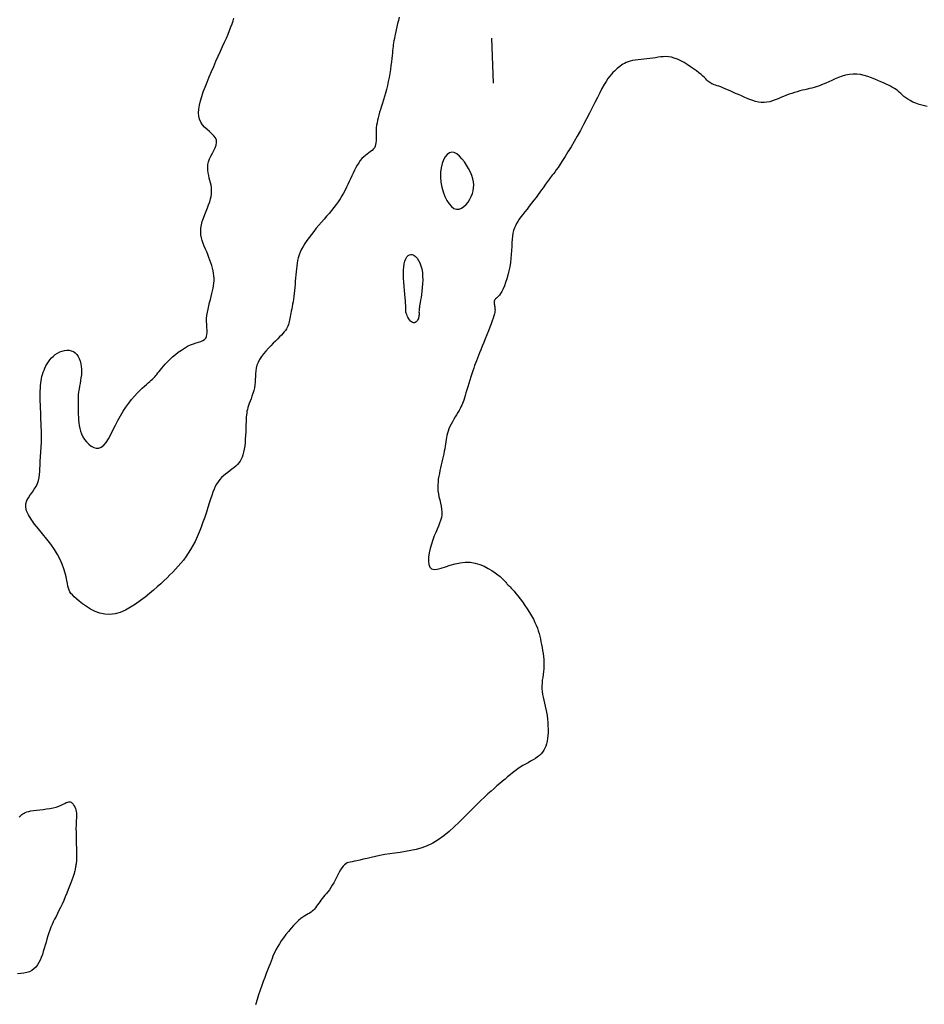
# Model space of a CAD drawing. Header units: millimetres. Extents: x 32690613 to 32693367, y 5343692 to 5344708.
# Tile 760 of 1009: x 32693135 to 32693155, y 5343956 to 5343977. Entities that reach past the tile are written whole.
import ezdxf

# ---------------------------------------------------------------- set-up
doc = ezdxf.new("R2010")
doc.units = ezdxf.units.MM
doc.header["$LTSCALE"] = 20
doc.layers.add('02-DGM_HL_493.00', color=102, linetype='Continuous')

msp = doc.modelspace()

# ---------------------------------------------------------------- linework, layer by layer
at = {"layer": '02-DGM_HL_493.00', "elevation": 493, "flags": 128}
for points in [[(32693143.473, 5343977.521), (32693143.455, 5343977.451), (32693143.438, 5343977.38), (32693143.421, 5343977.308), (32693143.405, 5343977.238), (32693143.39, 5343977.169), (32693143.377, 5343977.106), (32693143.365, 5343977.048), (32693143.356, 5343976.996), (32693143.349, 5343976.95), (32693143.342, 5343976.907), (32693143.337, 5343976.866), (32693143.332, 5343976.823), (32693143.327, 5343976.777), (32693143.322, 5343976.726), (32693143.316, 5343976.668), (32693143.308, 5343976.6), (32693143.299, 5343976.525), (32693143.288, 5343976.444), (32693143.276, 5343976.358), (32693143.262, 5343976.269), (32693143.246, 5343976.179), (32693143.229, 5343976.089), (32693143.21, 5343976.001), (32693143.189, 5343975.916), (32693143.167, 5343975.835), (32693143.145, 5343975.756), (32693143.122, 5343975.681), (32693143.099, 5343975.609), (32693143.076, 5343975.539), (32693143.055, 5343975.472), (32693143.036, 5343975.408), (32693143.019, 5343975.346), (32693143.004, 5343975.286), (32693142.991, 5343975.228), (32693142.98, 5343975.172), (32693142.971, 5343975.117), (32693142.964, 5343975.064), (32693142.96, 5343975.012), (32693142.957, 5343974.961), (32693142.957, 5343974.911), (32693142.957, 5343974.863), (32693142.958, 5343974.816), (32693142.957, 5343974.771), (32693142.954, 5343974.728), (32693142.947, 5343974.688), (32693142.936, 5343974.651), (32693142.92, 5343974.617), (32693142.897, 5343974.587), (32693142.869, 5343974.559), (32693142.836, 5343974.532), (32693142.8, 5343974.506), (32693142.762, 5343974.478), (32693142.722, 5343974.448), (32693142.683, 5343974.415), (32693142.644, 5343974.377), (32693142.608, 5343974.334), (32693142.573, 5343974.285), (32693142.541, 5343974.233), (32693142.509, 5343974.176), (32693142.479, 5343974.117), (32693142.449, 5343974.056), (32693142.42, 5343973.993), (32693142.391, 5343973.929), (32693142.362, 5343973.866), (32693142.333, 5343973.802), (32693142.302, 5343973.738), (32693142.271, 5343973.674), (32693142.237, 5343973.611), (32693142.201, 5343973.547), (32693142.162, 5343973.483), (32693142.119, 5343973.418), (32693142.073, 5343973.354), (32693142.023, 5343973.289), (32693141.971, 5343973.225), (32693141.916, 5343973.159), (32693141.86, 5343973.094), (32693141.803, 5343973.028), (32693141.745, 5343972.962), (32693141.687, 5343972.895), (32693141.63, 5343972.827), (32693141.574, 5343972.759), (32693141.52, 5343972.692), (32693141.469, 5343972.624), (32693141.421, 5343972.557), (32693141.377, 5343972.49), (32693141.337, 5343972.424), (32693141.303, 5343972.36), (32693141.274, 5343972.297), (32693141.25, 5343972.235), (32693141.231, 5343972.173), (32693141.216, 5343972.112), (32693141.204, 5343972.05), (32693141.194, 5343971.987), (32693141.187, 5343971.923), (32693141.18, 5343971.857), (32693141.175, 5343971.79), (32693141.169, 5343971.721), (32693141.164, 5343971.651), (32693141.158, 5343971.581), (32693141.153, 5343971.511), (32693141.147, 5343971.443), (32693141.14, 5343971.376), (32693141.132, 5343971.312), (32693141.124, 5343971.25), (32693141.114, 5343971.192), (32693141.104, 5343971.136), (32693141.094, 5343971.084), (32693141.084, 5343971.034), (32693141.074, 5343970.987), (32693141.065, 5343970.942), (32693141.057, 5343970.9), (32693141.05, 5343970.86), (32693141.043, 5343970.822), (32693141.036, 5343970.786), (32693141.029, 5343970.752), (32693141.021, 5343970.718), (32693141.011, 5343970.686), (32693140.998, 5343970.654), (32693140.983, 5343970.622), (32693140.965, 5343970.59), (32693140.943, 5343970.557), (32693140.917, 5343970.523), (32693140.888, 5343970.488), (32693140.854, 5343970.45), (32693140.816, 5343970.41), (32693140.774, 5343970.367), (32693140.727, 5343970.32), (32693140.675, 5343970.269), (32693140.621, 5343970.215), (32693140.565, 5343970.158), (32693140.51, 5343970.098), (32693140.458, 5343970.036), (32693140.41, 5343969.973), (32693140.368, 5343969.91), (32693140.335, 5343969.846), (32693140.31, 5343969.782), (32693140.294, 5343969.719), (32693140.285, 5343969.656), (32693140.28, 5343969.594), (32693140.277, 5343969.531), (32693140.275, 5343969.468), (32693140.271, 5343969.406), (32693140.265, 5343969.343), (32693140.254, 5343969.28), (32693140.239, 5343969.217), (32693140.221, 5343969.156), (32693140.201, 5343969.096), (32693140.18, 5343969.038), (32693140.16, 5343968.983), (32693140.14, 5343968.931), (32693140.123, 5343968.883), (32693140.109, 5343968.839), (32693140.098, 5343968.798), (32693140.09, 5343968.759), (32693140.083, 5343968.718), (32693140.078, 5343968.676), (32693140.075, 5343968.63), (32693140.072, 5343968.578), (32693140.07, 5343968.52), (32693140.067, 5343968.453), (32693140.065, 5343968.38), (32693140.062, 5343968.302), (32693140.058, 5343968.221), (32693140.053, 5343968.14), (32693140.047, 5343968.06), (32693140.039, 5343967.983), (32693140.029, 5343967.912), (32693140.016, 5343967.848), (32693140.001, 5343967.79), (32693139.983, 5343967.738), (32693139.962, 5343967.691), (32693139.938, 5343967.648), (32693139.909, 5343967.609), (32693139.877, 5343967.571), (32693139.84, 5343967.536), (32693139.799, 5343967.501), (32693139.755, 5343967.467), (32693139.708, 5343967.433), (32693139.661, 5343967.398), (32693139.613, 5343967.361), (32693139.567, 5343967.323), (32693139.523, 5343967.282), (32693139.483, 5343967.238), (32693139.447, 5343967.191), (32693139.415, 5343967.14), (32693139.386, 5343967.084), (32693139.359, 5343967.023), (32693139.333, 5343966.956), (32693139.307, 5343966.882), (32693139.28, 5343966.801), (32693139.252, 5343966.712), (32693139.221, 5343966.616), (32693139.187, 5343966.512), (32693139.151, 5343966.404), (32693139.112, 5343966.294), (32693139.072, 5343966.183), (32693139.029, 5343966.073), (32693138.984, 5343965.967), (32693138.937, 5343965.865), (32693138.888, 5343965.771), (32693138.838, 5343965.682), (32693138.786, 5343965.6), (32693138.732, 5343965.522), (32693138.677, 5343965.449), (32693138.62, 5343965.378), (32693138.562, 5343965.311), (32693138.503, 5343965.245), (32693138.442, 5343965.181), (32693138.379, 5343965.117), (32693138.314, 5343965.053), (32693138.245, 5343964.988), (32693138.172, 5343964.921), (32693138.094, 5343964.852), (32693138.011, 5343964.781), (32693137.921, 5343964.706), (32693137.824, 5343964.627), (32693137.722, 5343964.547), (32693137.614, 5343964.47), (32693137.503, 5343964.399), (32693137.389, 5343964.336), (32693137.274, 5343964.286), (32693137.158, 5343964.252), (32693137.043, 5343964.237), (32693136.93, 5343964.243), (32693136.819, 5343964.268), (32693136.714, 5343964.307), (32693136.614, 5343964.357), (32693136.521, 5343964.414), (32693136.437, 5343964.473), (32693136.363, 5343964.532), (32693136.3, 5343964.586), (32693136.249, 5343964.633), (32693136.209, 5343964.673), (32693136.179, 5343964.709), (32693136.155, 5343964.745), (32693136.138, 5343964.782), (32693136.123, 5343964.823), (32693136.111, 5343964.87), (32693136.099, 5343964.927), (32693136.085, 5343964.994), (32693136.068, 5343965.073), (32693136.046, 5343965.16), (32693136.017, 5343965.255), (32693135.981, 5343965.356), (32693135.936, 5343965.463), (32693135.88, 5343965.574), (32693135.812, 5343965.687), (32693135.731, 5343965.802), (32693135.641, 5343965.917), (32693135.548, 5343966.031), (32693135.455, 5343966.143), (32693135.368, 5343966.251), (32693135.291, 5343966.355), (32693135.231, 5343966.452), (32693135.191, 5343966.543), (32693135.174, 5343966.625), (32693135.179, 5343966.701), (32693135.2, 5343966.77), (32693135.233, 5343966.836), (32693135.275, 5343966.899), (32693135.32, 5343966.96), (32693135.364, 5343967.022), (32693135.403, 5343967.085), (32693135.433, 5343967.15), (32693135.456, 5343967.217), (32693135.471, 5343967.285), (32693135.481, 5343967.353), (32693135.487, 5343967.421), (32693135.49, 5343967.487), (32693135.492, 5343967.55), (32693135.493, 5343967.611), (32693135.496, 5343967.667), (32693135.499, 5343967.721), (32693135.503, 5343967.773), (32693135.507, 5343967.824), (32693135.512, 5343967.876), (32693135.515, 5343967.929), (32693135.519, 5343967.985), (32693135.521, 5343968.046), (32693135.522, 5343968.111), (32693135.522, 5343968.18), (32693135.521, 5343968.254), (32693135.52, 5343968.33), (32693135.517, 5343968.41), (32693135.515, 5343968.491), (32693135.511, 5343968.573), (32693135.508, 5343968.657), (32693135.505, 5343968.74), (32693135.502, 5343968.822), (32693135.499, 5343968.904), (32693135.497, 5343968.983), (32693135.496, 5343969.06), (32693135.495, 5343969.133), (32693135.496, 5343969.203), (32693135.498, 5343969.268), (32693135.502, 5343969.328), (32693135.507, 5343969.384), (32693135.514, 5343969.436), (32693135.523, 5343969.486), (32693135.534, 5343969.533), (32693135.547, 5343969.579), (32693135.562, 5343969.625), (32693135.58, 5343969.671), (32693135.6, 5343969.718), (32693135.623, 5343969.766), (32693135.649, 5343969.813), (32693135.678, 5343969.859), (32693135.711, 5343969.904), (32693135.747, 5343969.946), (32693135.787, 5343969.985), (32693135.83, 5343970.02), (32693135.878, 5343970.051), (32693135.928, 5343970.076), (32693135.98, 5343970.096), (32693136.033, 5343970.109), (32693136.086, 5343970.116), (32693136.137, 5343970.114), (32693136.186, 5343970.105), (32693136.231, 5343970.086), (32693136.271, 5343970.058), (32693136.306, 5343970.022), (32693136.337, 5343969.978), (32693136.362, 5343969.928), (32693136.382, 5343969.874), (32693136.398, 5343969.816), (32693136.408, 5343969.755), (32693136.413, 5343969.693), (32693136.413, 5343969.63), (32693136.409, 5343969.567), (32693136.401, 5343969.505), (32693136.391, 5343969.442), (32693136.38, 5343969.379), (32693136.369, 5343969.316), (32693136.358, 5343969.253), (32693136.349, 5343969.19), (32693136.342, 5343969.127), (32693136.338, 5343969.064), (32693136.335, 5343969.002), (32693136.335, 5343968.939), (32693136.335, 5343968.877), (32693136.336, 5343968.814), (32693136.339, 5343968.752), (32693136.341, 5343968.689), (32693136.344, 5343968.627), (32693136.347, 5343968.564), (32693136.353, 5343968.502), (32693136.361, 5343968.44), (32693136.373, 5343968.378), (32693136.391, 5343968.316), (32693136.414, 5343968.254), (32693136.444, 5343968.193), (32693136.481, 5343968.132), (32693136.525, 5343968.075), (32693136.574, 5343968.023), (32693136.627, 5343967.981), (32693136.683, 5343967.95), (32693136.74, 5343967.935), (32693136.797, 5343967.936), (32693136.853, 5343967.959), (32693136.907, 5343968.003), (32693136.959, 5343968.067), (32693137.01, 5343968.147), (32693137.061, 5343968.24), (32693137.112, 5343968.341), (32693137.165, 5343968.447), (32693137.219, 5343968.554), (32693137.276, 5343968.659), (32693137.336, 5343968.758), (32693137.399, 5343968.851), (32693137.462, 5343968.938), (32693137.526, 5343969.018), (32693137.589, 5343969.091), (32693137.65, 5343969.158), (32693137.707, 5343969.218), (32693137.761, 5343969.27), (32693137.81, 5343969.316), (32693137.854, 5343969.355), (32693137.893, 5343969.389), (32693137.929, 5343969.419), (32693137.962, 5343969.447), (32693137.991, 5343969.473), (32693138.018, 5343969.498), (32693138.043, 5343969.523), (32693138.066, 5343969.55), (32693138.089, 5343969.578), (32693138.112, 5343969.609), (32693138.137, 5343969.642), (32693138.165, 5343969.678), (32693138.196, 5343969.718), (32693138.232, 5343969.76), (32693138.274, 5343969.807), (32693138.322, 5343969.858), (32693138.376, 5343969.911), (32693138.435, 5343969.965), (32693138.498, 5343970.019), (32693138.564, 5343970.071), (32693138.631, 5343970.12), (32693138.699, 5343970.164), (32693138.767, 5343970.202), (32693138.834, 5343970.232), (32693138.898, 5343970.256), (32693138.959, 5343970.277), (32693139.015, 5343970.295), (32693139.066, 5343970.313), (32693139.11, 5343970.332), (32693139.146, 5343970.356), (32693139.173, 5343970.384), (32693139.19, 5343970.42), (32693139.2, 5343970.463), (32693139.203, 5343970.511), (32693139.202, 5343970.565), (32693139.198, 5343970.623), (32693139.194, 5343970.685), (32693139.192, 5343970.751), (32693139.193, 5343970.819), (32693139.199, 5343970.889), (32693139.21, 5343970.959), (32693139.224, 5343971.031), (32693139.24, 5343971.102), (32693139.258, 5343971.173), (32693139.277, 5343971.242), (32693139.295, 5343971.309), (32693139.312, 5343971.374), (32693139.327, 5343971.436), (32693139.339, 5343971.495), (32693139.348, 5343971.551), (32693139.354, 5343971.607), (32693139.358, 5343971.662), (32693139.358, 5343971.716), (32693139.355, 5343971.77), (32693139.349, 5343971.826), (32693139.338, 5343971.882), (32693139.325, 5343971.94), (32693139.308, 5343971.999), (32693139.289, 5343972.059), (32693139.268, 5343972.119), (32693139.245, 5343972.18), (32693139.22, 5343972.242), (32693139.194, 5343972.303), (32693139.168, 5343972.365), (32693139.142, 5343972.427), (32693139.118, 5343972.489), (32693139.096, 5343972.553), (32693139.079, 5343972.618), (32693139.068, 5343972.685), (32693139.063, 5343972.755), (32693139.066, 5343972.826), (32693139.078, 5343972.901), (32693139.097, 5343972.978), (32693139.122, 5343973.055), (32693139.15, 5343973.132), (32693139.18, 5343973.208), (32693139.21, 5343973.282), (32693139.238, 5343973.352), (32693139.262, 5343973.418), (32693139.28, 5343973.479), (32693139.293, 5343973.535), (32693139.302, 5343973.588), (32693139.305, 5343973.639), (32693139.305, 5343973.688), (32693139.3, 5343973.736), (32693139.292, 5343973.785), (32693139.281, 5343973.836), (32693139.268, 5343973.888), (32693139.253, 5343973.944), (32693139.239, 5343974.001), (32693139.227, 5343974.059), (32693139.219, 5343974.12), (32693139.217, 5343974.181), (32693139.221, 5343974.243), (32693139.235, 5343974.306), (32693139.258, 5343974.37), (32693139.288, 5343974.433), (32693139.321, 5343974.496), (32693139.354, 5343974.558), (32693139.383, 5343974.618), (32693139.404, 5343974.677), (32693139.415, 5343974.733), (32693139.411, 5343974.786), (32693139.39, 5343974.836), (32693139.355, 5343974.884), (32693139.309, 5343974.931), (32693139.257, 5343974.978), (32693139.203, 5343975.026), (32693139.149, 5343975.077), (32693139.101, 5343975.131), (32693139.061, 5343975.189), (32693139.034, 5343975.253), (32693139.018, 5343975.323), (32693139.014, 5343975.398), (32693139.019, 5343975.479), (32693139.033, 5343975.566), (32693139.055, 5343975.658), (32693139.084, 5343975.756), (32693139.119, 5343975.859), (32693139.159, 5343975.967), (32693139.203, 5343976.079), (32693139.25, 5343976.194), (32693139.299, 5343976.31), (32693139.35, 5343976.427), (32693139.401, 5343976.542), (32693139.451, 5343976.655), (32693139.5, 5343976.763), (32693139.547, 5343976.867), (32693139.591, 5343976.965), (32693139.632, 5343977.058), (32693139.67, 5343977.145), (32693139.703, 5343977.227), (32693139.733, 5343977.304), (32693139.759, 5343977.375), (32693139.78, 5343977.441), (32693139.796, 5343977.502)], [(32693145.521, 5343977.054), (32693145.56, 5343976.055)], [(32693155.205, 5343975.532), (32693155.113, 5343975.556), (32693155.029, 5343975.581), (32693154.952, 5343975.607), (32693154.884, 5343975.635), (32693154.825, 5343975.665), (32693154.773, 5343975.696), (32693154.728, 5343975.728), (32693154.689, 5343975.76), (32693154.652, 5343975.792), (32693154.618, 5343975.824), (32693154.585, 5343975.855), (32693154.552, 5343975.883), (32693154.516, 5343975.91), (32693154.478, 5343975.936), (32693154.437, 5343975.96), (32693154.394, 5343975.984), (32693154.346, 5343976.007), (32693154.294, 5343976.032), (32693154.238, 5343976.058), (32693154.177, 5343976.086), (32693154.111, 5343976.115), (32693154.04, 5343976.146), (32693153.965, 5343976.176), (32693153.887, 5343976.203), (32693153.807, 5343976.226), (32693153.725, 5343976.244), (32693153.642, 5343976.254), (32693153.559, 5343976.256), (32693153.476, 5343976.248), (32693153.394, 5343976.231), (32693153.313, 5343976.208), (32693153.235, 5343976.179), (32693153.159, 5343976.148), (32693153.087, 5343976.116), (32693153.019, 5343976.084), (32693152.955, 5343976.055), (32693152.896, 5343976.029), (32693152.841, 5343976.008), (32693152.789, 5343975.989), (32693152.739, 5343975.973), (32693152.691, 5343975.959), (32693152.642, 5343975.946), (32693152.594, 5343975.934), (32693152.543, 5343975.922), (32693152.49, 5343975.909), (32693152.435, 5343975.895), (32693152.378, 5343975.881), (32693152.319, 5343975.865), (32693152.26, 5343975.847), (32693152.199, 5343975.828), (32693152.138, 5343975.807), (32693152.076, 5343975.784), (32693152.014, 5343975.759), (32693151.953, 5343975.732), (32693151.891, 5343975.706), (32693151.83, 5343975.681), (32693151.768, 5343975.66), (32693151.706, 5343975.642), (32693151.644, 5343975.629), (32693151.582, 5343975.623), (32693151.519, 5343975.624), (32693151.456, 5343975.632), (32693151.393, 5343975.646), (32693151.33, 5343975.665), (32693151.267, 5343975.688), (32693151.203, 5343975.714), (32693151.139, 5343975.741), (32693151.076, 5343975.77), (32693151.012, 5343975.799), (32693150.949, 5343975.827), (32693150.887, 5343975.855), (32693150.827, 5343975.881), (32693150.77, 5343975.906), (32693150.715, 5343975.929), (32693150.664, 5343975.95), (32693150.618, 5343975.969), (32693150.575, 5343975.984), (32693150.538, 5343975.998), (32693150.504, 5343976.01), (32693150.473, 5343976.02), (32693150.445, 5343976.031), (32693150.42, 5343976.042), (32693150.397, 5343976.054), (32693150.375, 5343976.068), (32693150.354, 5343976.084), (32693150.332, 5343976.102), (32693150.309, 5343976.124), (32693150.284, 5343976.149), (32693150.255, 5343976.177), (32693150.221, 5343976.208), (32693150.18, 5343976.244), (32693150.133, 5343976.283), (32693150.077, 5343976.327), (32693150.015, 5343976.373), (32693149.947, 5343976.421), (32693149.875, 5343976.467), (32693149.802, 5343976.511), (32693149.728, 5343976.551), (32693149.656, 5343976.586), (32693149.586, 5343976.612), (32693149.521, 5343976.63), (32693149.459, 5343976.64), (32693149.399, 5343976.644), (32693149.342, 5343976.642), (32693149.285, 5343976.637), (32693149.227, 5343976.629), (32693149.169, 5343976.619), (32693149.108, 5343976.61), (32693149.044, 5343976.602), (32693148.979, 5343976.595), (32693148.912, 5343976.588), (32693148.846, 5343976.582), (32693148.781, 5343976.574), (32693148.719, 5343976.566), (32693148.66, 5343976.556), (32693148.607, 5343976.544), (32693148.558, 5343976.53), (32693148.516, 5343976.513), (32693148.477, 5343976.495), (32693148.442, 5343976.474), (32693148.409, 5343976.452), (32693148.378, 5343976.428), (32693148.348, 5343976.403), (32693148.318, 5343976.377), (32693148.288, 5343976.351), (32693148.256, 5343976.322), (32693148.223, 5343976.289), (32693148.188, 5343976.251), (32693148.151, 5343976.207), (32693148.112, 5343976.155), (32693148.071, 5343976.094), (32693148.027, 5343976.021), (32693147.979, 5343975.937), (32693147.929, 5343975.842), (32693147.876, 5343975.738), (32693147.821, 5343975.626), (32693147.762, 5343975.508), (32693147.701, 5343975.386), (32693147.637, 5343975.26), (32693147.57, 5343975.132), (32693147.501, 5343975.005), (32693147.431, 5343974.879), (32693147.36, 5343974.756), (32693147.291, 5343974.639), (32693147.223, 5343974.527), (32693147.16, 5343974.425), (32693147.101, 5343974.332), (32693147.049, 5343974.25), (32693147.003, 5343974.182), (32693146.964, 5343974.125), (32693146.93, 5343974.077), (32693146.901, 5343974.038), (32693146.875, 5343974.005), (32693146.852, 5343973.976), (32693146.831, 5343973.95), (32693146.811, 5343973.924), (32693146.791, 5343973.898), (32693146.771, 5343973.87), (32693146.749, 5343973.839), (32693146.725, 5343973.806), (32693146.699, 5343973.769), (32693146.67, 5343973.729), (32693146.637, 5343973.683), (32693146.6, 5343973.632), (32693146.558, 5343973.576), (32693146.513, 5343973.515), (32693146.464, 5343973.451), (32693146.414, 5343973.385), (32693146.363, 5343973.319), (32693146.314, 5343973.254), (32693146.266, 5343973.191), (32693146.22, 5343973.133), (32693146.179, 5343973.079), (32693146.142, 5343973.029), (32693146.109, 5343972.981), (32693146.079, 5343972.934), (32693146.054, 5343972.885), (32693146.033, 5343972.835), (32693146.015, 5343972.781), (32693146.001, 5343972.721), (32693145.991, 5343972.655), (32693145.984, 5343972.582), (32693145.979, 5343972.504), (32693145.974, 5343972.422), (32693145.97, 5343972.336), (32693145.964, 5343972.247), (32693145.955, 5343972.155), (32693145.944, 5343972.063), (32693145.928, 5343971.97), (32693145.909, 5343971.878), (32693145.887, 5343971.788), (32693145.863, 5343971.702), (32693145.836, 5343971.622), (32693145.809, 5343971.548), (32693145.781, 5343971.482), (32693145.753, 5343971.425), (32693145.726, 5343971.379), (32693145.7, 5343971.343), (32693145.676, 5343971.314), (32693145.653, 5343971.291), (32693145.633, 5343971.273), (32693145.616, 5343971.257), (32693145.602, 5343971.242), (32693145.592, 5343971.227), (32693145.585, 5343971.21), (32693145.582, 5343971.191), (32693145.582, 5343971.171), (32693145.584, 5343971.149), (32693145.587, 5343971.127), (32693145.592, 5343971.104), (32693145.596, 5343971.081), (32693145.599, 5343971.058), (32693145.601, 5343971.035), (32693145.602, 5343971.011), (32693145.6, 5343970.985), (32693145.596, 5343970.956), (32693145.588, 5343970.921), (32693145.577, 5343970.88), (32693145.561, 5343970.83), (32693145.541, 5343970.772), (32693145.516, 5343970.704), (32693145.487, 5343970.627), (32693145.454, 5343970.545), (32693145.42, 5343970.459), (32693145.385, 5343970.371), (32693145.35, 5343970.285), (32693145.317, 5343970.203), (32693145.286, 5343970.126), (32693145.257, 5343970.057), (32693145.232, 5343969.995), (32693145.209, 5343969.937), (32693145.188, 5343969.882), (32693145.167, 5343969.829), (32693145.148, 5343969.774), (32693145.128, 5343969.718), (32693145.108, 5343969.657), (32693145.087, 5343969.591), (32693145.065, 5343969.521), (32693145.042, 5343969.448), (32693145.02, 5343969.375), (32693144.998, 5343969.302), (32693144.977, 5343969.232), (32693144.957, 5343969.166), (32693144.939, 5343969.106), (32693144.922, 5343969.054), (32693144.907, 5343969.007), (32693144.892, 5343968.966), (32693144.878, 5343968.927), (32693144.862, 5343968.89), (32693144.845, 5343968.854), (32693144.825, 5343968.816), (32693144.802, 5343968.775), (32693144.776, 5343968.73), (32693144.747, 5343968.682), (32693144.717, 5343968.631), (32693144.686, 5343968.579), (32693144.655, 5343968.525), (32693144.626, 5343968.471), (32693144.6, 5343968.418), (32693144.577, 5343968.366), (32693144.558, 5343968.316), (32693144.544, 5343968.268), (32693144.532, 5343968.221), (32693144.523, 5343968.174), (32693144.515, 5343968.127), (32693144.508, 5343968.08), (32693144.501, 5343968.03), (32693144.494, 5343967.979), (32693144.484, 5343967.925), (32693144.474, 5343967.869), (32693144.462, 5343967.811), (32693144.45, 5343967.752), (32693144.436, 5343967.69), (32693144.422, 5343967.628), (32693144.408, 5343967.566), (32693144.393, 5343967.503), (32693144.379, 5343967.439), (32693144.365, 5343967.376), (32693144.353, 5343967.313), (32693144.342, 5343967.249), (32693144.335, 5343967.185), (32693144.33, 5343967.12), (32693144.33, 5343967.054), (32693144.334, 5343966.988), (32693144.344, 5343966.921), (32693144.357, 5343966.853), (32693144.372, 5343966.785), (32693144.388, 5343966.718), (32693144.402, 5343966.65), (32693144.412, 5343966.584), (32693144.418, 5343966.519), (32693144.418, 5343966.455), (32693144.409, 5343966.393), (32693144.393, 5343966.332), (32693144.371, 5343966.269), (32693144.345, 5343966.205), (32693144.315, 5343966.137), (32693144.283, 5343966.065), (32693144.25, 5343965.986), (32693144.218, 5343965.899), (32693144.187, 5343965.805), (32693144.159, 5343965.706), (32693144.137, 5343965.607), (32693144.123, 5343965.511), (32693144.12, 5343965.424), (32693144.128, 5343965.35), (32693144.15, 5343965.292), (32693144.189, 5343965.255), (32693144.246, 5343965.242), (32693144.319, 5343965.248), (32693144.405, 5343965.27), (32693144.501, 5343965.3), (32693144.606, 5343965.334), (32693144.716, 5343965.366), (32693144.829, 5343965.391), (32693144.942, 5343965.403), (32693145.053, 5343965.399), (32693145.161, 5343965.38), (32693145.263, 5343965.349), (32693145.36, 5343965.31), (32693145.45, 5343965.264), (32693145.531, 5343965.215), (32693145.602, 5343965.167), (32693145.663, 5343965.122), (32693145.713, 5343965.082), (32693145.753, 5343965.048), (32693145.783, 5343965.019), (32693145.807, 5343964.994), (32693145.826, 5343964.973), (32693145.841, 5343964.954), (32693145.854, 5343964.937), (32693145.867, 5343964.921), (32693145.881, 5343964.906), (32693145.896, 5343964.89), (32693145.915, 5343964.873), (32693145.936, 5343964.852), (32693145.961, 5343964.826), (32693145.99, 5343964.795), (32693146.024, 5343964.756), (32693146.063, 5343964.709), (32693146.108, 5343964.652), (32693146.158, 5343964.587), (32693146.21, 5343964.517), (32693146.263, 5343964.442), (32693146.316, 5343964.364), (32693146.366, 5343964.286), (32693146.413, 5343964.208), (32693146.455, 5343964.134), (32693146.49, 5343964.064), (32693146.52, 5343963.998), (32693146.544, 5343963.935), (32693146.564, 5343963.874), (32693146.581, 5343963.814), (32693146.595, 5343963.755), (32693146.609, 5343963.695), (32693146.621, 5343963.634), (32693146.634, 5343963.571), (32693146.647, 5343963.506), (32693146.66, 5343963.44), (32693146.67, 5343963.373), (32693146.68, 5343963.305), (32693146.686, 5343963.236), (32693146.69, 5343963.168), (32693146.69, 5343963.101), (32693146.686, 5343963.034), (32693146.68, 5343962.968), (32693146.671, 5343962.903), (32693146.662, 5343962.839), (32693146.653, 5343962.775), (32693146.647, 5343962.712), (32693146.643, 5343962.649), (32693146.643, 5343962.587), (32693146.647, 5343962.524), (32693146.657, 5343962.462), (32693146.669, 5343962.399), (32693146.684, 5343962.335), (32693146.7, 5343962.269), (32693146.716, 5343962.203), (32693146.732, 5343962.134), (32693146.746, 5343962.063), (32693146.758, 5343961.989), (32693146.768, 5343961.914), (32693146.775, 5343961.837), (32693146.779, 5343961.762), (32693146.781, 5343961.687), (32693146.78, 5343961.614), (32693146.776, 5343961.545), (32693146.769, 5343961.48), (32693146.76, 5343961.419), (32693146.747, 5343961.364), (32693146.731, 5343961.312), (32693146.712, 5343961.265), (32693146.688, 5343961.221), (32693146.66, 5343961.18), (32693146.627, 5343961.142), (32693146.589, 5343961.106), (32693146.546, 5343961.072), (32693146.499, 5343961.039), (32693146.448, 5343961.007), (32693146.394, 5343960.975), (32693146.338, 5343960.943), (32693146.28, 5343960.911), (32693146.222, 5343960.877), (32693146.164, 5343960.841), (32693146.107, 5343960.803), (32693146.05, 5343960.762), (32693145.994, 5343960.719), (32693145.938, 5343960.675), (32693145.881, 5343960.628), (32693145.824, 5343960.58), (32693145.765, 5343960.53), (32693145.706, 5343960.478), (32693145.644, 5343960.425), (32693145.58, 5343960.369), (32693145.514, 5343960.31), (32693145.444, 5343960.247), (32693145.369, 5343960.178), (32693145.29, 5343960.104), (32693145.206, 5343960.022), (32693145.115, 5343959.932), (32693145.019, 5343959.834), (32693144.916, 5343959.731), (32693144.808, 5343959.624), (32693144.696, 5343959.518), (32693144.58, 5343959.415), (32693144.462, 5343959.318), (32693144.341, 5343959.231), (32693144.219, 5343959.156), (32693144.096, 5343959.096), (32693143.974, 5343959.05), (32693143.851, 5343959.014), (32693143.73, 5343958.987), (32693143.609, 5343958.966), (32693143.491, 5343958.949), (32693143.374, 5343958.934), (32693143.261, 5343958.919), (32693143.151, 5343958.9), (32693143.045, 5343958.88), (32693142.943, 5343958.858), (32693142.847, 5343958.836), (32693142.757, 5343958.815), (32693142.675, 5343958.795), (32693142.6, 5343958.777), (32693142.533, 5343958.762), (32693142.476, 5343958.751), (32693142.426, 5343958.742), (32693142.383, 5343958.734), (32693142.346, 5343958.725), (32693142.313, 5343958.713), (32693142.283, 5343958.697), (32693142.255, 5343958.674), (32693142.227, 5343958.644), (32693142.199, 5343958.605), (32693142.171, 5343958.558), (32693142.141, 5343958.505), (32693142.112, 5343958.449), (32693142.081, 5343958.39), (32693142.05, 5343958.33), (32693142.018, 5343958.271), (32693141.986, 5343958.216), (32693141.953, 5343958.165), (32693141.92, 5343958.118), (32693141.887, 5343958.074), (32693141.854, 5343958.034), (32693141.822, 5343957.995), (32693141.791, 5343957.959), (32693141.761, 5343957.923), (32693141.733, 5343957.888), (32693141.708, 5343957.852), (32693141.683, 5343957.817), (32693141.66, 5343957.783), (32693141.637, 5343957.749), (32693141.615, 5343957.718), (32693141.591, 5343957.688), (32693141.567, 5343957.661), (32693141.541, 5343957.638), (32693141.513, 5343957.617), (32693141.482, 5343957.599), (32693141.449, 5343957.581), (32693141.413, 5343957.561), (32693141.374, 5343957.539), (32693141.332, 5343957.511), (32693141.286, 5343957.477), (32693141.236, 5343957.435), (32693141.183, 5343957.384), (32693141.126, 5343957.325), (32693141.069, 5343957.26), (32693141.011, 5343957.19), (32693140.955, 5343957.119), (32693140.902, 5343957.048), (32693140.853, 5343956.979), (32693140.809, 5343956.913), (32693140.772, 5343956.853), (32693140.741, 5343956.797), (32693140.714, 5343956.743), (32693140.69, 5343956.692), (32693140.668, 5343956.64), (32693140.648, 5343956.586), (32693140.626, 5343956.53), (32693140.603, 5343956.469), (32693140.577, 5343956.403), (32693140.549, 5343956.33), (32693140.519, 5343956.253), (32693140.487, 5343956.169), (32693140.453, 5343956.081), (32693140.419, 5343955.987), (32693140.384, 5343955.887), (32693140.349, 5343955.783), (32693140.315, 5343955.674), (32693140.281, 5343955.562)], [(32693135.029, 5343959.74), (32693135.05, 5343959.757), (32693135.07, 5343959.773), (32693135.089, 5343959.789), (32693135.111, 5343959.805), (32693135.135, 5343959.82), (32693135.164, 5343959.834), (32693135.198, 5343959.848), (32693135.239, 5343959.86), (32693135.289, 5343959.871), (32693135.347, 5343959.88), (32693135.414, 5343959.888), (32693135.486, 5343959.896), (32693135.561, 5343959.905), (32693135.637, 5343959.914), (32693135.712, 5343959.925), (32693135.783, 5343959.939), (32693135.848, 5343959.955), (32693135.906, 5343959.974), (32693135.957, 5343959.996), (32693136.002, 5343960.018), (32693136.041, 5343960.038), (32693136.075, 5343960.056), (32693136.106, 5343960.069), (32693136.134, 5343960.076), (32693136.159, 5343960.074), (32693136.183, 5343960.064), (32693136.206, 5343960.046), (32693136.227, 5343960.021), (32693136.245, 5343959.992), (32693136.262, 5343959.96), (32693136.276, 5343959.926), (32693136.287, 5343959.892), (32693136.295, 5343959.859), (32693136.3, 5343959.829), (32693136.302, 5343959.801), (32693136.302, 5343959.772), (32693136.3, 5343959.741), (32693136.298, 5343959.705), (32693136.295, 5343959.662), (32693136.293, 5343959.612), (32693136.291, 5343959.551), (32693136.29, 5343959.479), (32693136.291, 5343959.399), (32693136.292, 5343959.312), (32693136.294, 5343959.223), (32693136.297, 5343959.134), (32693136.299, 5343959.049), (32693136.301, 5343958.971), (32693136.302, 5343958.902), (32693136.302, 5343958.846), (32693136.301, 5343958.801), (32693136.3, 5343958.766), (32693136.299, 5343958.74), (32693136.297, 5343958.72), (32693136.295, 5343958.705), (32693136.293, 5343958.694), (32693136.291, 5343958.685), (32693136.289, 5343958.677), (32693136.288, 5343958.669), (32693136.286, 5343958.661), (32693136.285, 5343958.652), (32693136.284, 5343958.642), (32693136.282, 5343958.631), (32693136.28, 5343958.619), (32693136.277, 5343958.604), (32693136.274, 5343958.587), (32693136.27, 5343958.567), (32693136.264, 5343958.542), (32693136.256, 5343958.513), (32693136.246, 5343958.479), (32693136.234, 5343958.438), (32693136.218, 5343958.39), (32693136.198, 5343958.334), (32693136.174, 5343958.27), (32693136.147, 5343958.198), (32693136.117, 5343958.122), (32693136.085, 5343958.042), (32693136.051, 5343957.96), (32693136.017, 5343957.879), (32693135.981, 5343957.799), (32693135.946, 5343957.724), (32693135.912, 5343957.653), (32693135.879, 5343957.587), (32693135.847, 5343957.524), (32693135.816, 5343957.463), (32693135.786, 5343957.404), (32693135.758, 5343957.345), (32693135.732, 5343957.284), (32693135.708, 5343957.222), (32693135.685, 5343957.157), (32693135.664, 5343957.09), (32693135.644, 5343957.021), (32693135.624, 5343956.952), (32693135.605, 5343956.882), (32693135.585, 5343956.812), (32693135.564, 5343956.744), (32693135.543, 5343956.677), (32693135.519, 5343956.614), (32693135.493, 5343956.553), (32693135.465, 5343956.497), (32693135.433, 5343956.445), (32693135.396, 5343956.398), (32693135.355, 5343956.357), (32693135.308, 5343956.323), (32693135.254, 5343956.296), (32693135.195, 5343956.277), (32693135.13, 5343956.263), (32693135.061, 5343956.254), (32693134.991, 5343956.248)]]:
    msp.add_lwpolyline(points, dxfattribs=at)
for points in [[(32693145.075, 5343973.534), (32693145.1, 5343973.597), (32693145.117, 5343973.661), (32693145.126, 5343973.726), (32693145.128, 5343973.791), (32693145.121, 5343973.859), (32693145.107, 5343973.928), (32693145.084, 5343974), (32693145.054, 5343974.075), (32693145.016, 5343974.153), (32693144.971, 5343974.231), (32693144.921, 5343974.307), (32693144.868, 5343974.375), (32693144.811, 5343974.434), (32693144.754, 5343974.48), (32693144.696, 5343974.509), (32693144.641, 5343974.518), (32693144.587, 5343974.504), (32693144.538, 5343974.47), (32693144.495, 5343974.417), (32693144.457, 5343974.349), (32693144.427, 5343974.267), (32693144.405, 5343974.174), (32693144.393, 5343974.073), (32693144.391, 5343973.966), (32693144.401, 5343973.855), (32693144.422, 5343973.745), (32693144.451, 5343973.638), (32693144.489, 5343973.537), (32693144.532, 5343973.446), (32693144.581, 5343973.369), (32693144.634, 5343973.309), (32693144.689, 5343973.269), (32693144.746, 5343973.251), (32693144.802, 5343973.253), (32693144.857, 5343973.274), (32693144.909, 5343973.308), (32693144.959, 5343973.355), (32693145.003, 5343973.41), (32693145.043, 5343973.471)], [(32693143.629, 5343970.938), (32693143.623, 5343970.964), (32693143.619, 5343970.989), (32693143.618, 5343971.014), (32693143.617, 5343971.042), (32693143.617, 5343971.074), (32693143.617, 5343971.113), (32693143.616, 5343971.159), (32693143.613, 5343971.216), (32693143.607, 5343971.284), (32693143.599, 5343971.361), (32693143.591, 5343971.446), (32693143.583, 5343971.536), (32693143.576, 5343971.627), (32693143.57, 5343971.719), (32693143.568, 5343971.808), (32693143.57, 5343971.892), (32693143.576, 5343971.969), (32693143.586, 5343972.038), (32693143.601, 5343972.098), (32693143.62, 5343972.149), (32693143.643, 5343972.19), (32693143.669, 5343972.22), (32693143.698, 5343972.24), (32693143.73, 5343972.247), (32693143.764, 5343972.242), (32693143.8, 5343972.226), (32693143.836, 5343972.198), (32693143.871, 5343972.161), (32693143.903, 5343972.114), (32693143.933, 5343972.058), (32693143.957, 5343971.994), (32693143.976, 5343971.923), (32693143.988, 5343971.846), (32693143.994, 5343971.764), (32693143.995, 5343971.679), (32693143.992, 5343971.594), (32693143.986, 5343971.511), (32693143.977, 5343971.431), (32693143.968, 5343971.356), (32693143.958, 5343971.289), (32693143.949, 5343971.23), (32693143.941, 5343971.18), (32693143.934, 5343971.137), (32693143.927, 5343971.1), (32693143.922, 5343971.069), (32693143.918, 5343971.041), (32693143.915, 5343971.016), (32693143.913, 5343970.992), (32693143.912, 5343970.969), (32693143.913, 5343970.947), (32693143.913, 5343970.925), (32693143.913, 5343970.904), (32693143.912, 5343970.883), (32693143.909, 5343970.861), (32693143.905, 5343970.84), (32693143.898, 5343970.819), (32693143.889, 5343970.798), (32693143.877, 5343970.778), (32693143.862, 5343970.76), (32693143.846, 5343970.744), (32693143.828, 5343970.733), (32693143.808, 5343970.726), (32693143.788, 5343970.725), (32693143.767, 5343970.731), (32693143.746, 5343970.744), (32693143.724, 5343970.764), (32693143.704, 5343970.788), (32693143.685, 5343970.817), (32693143.667, 5343970.847), (32693143.652, 5343970.879), (32693143.639, 5343970.909)]]:
    msp.add_lwpolyline(points, close=True, dxfattribs=at)

doc.saveas('drawing.dxf')
